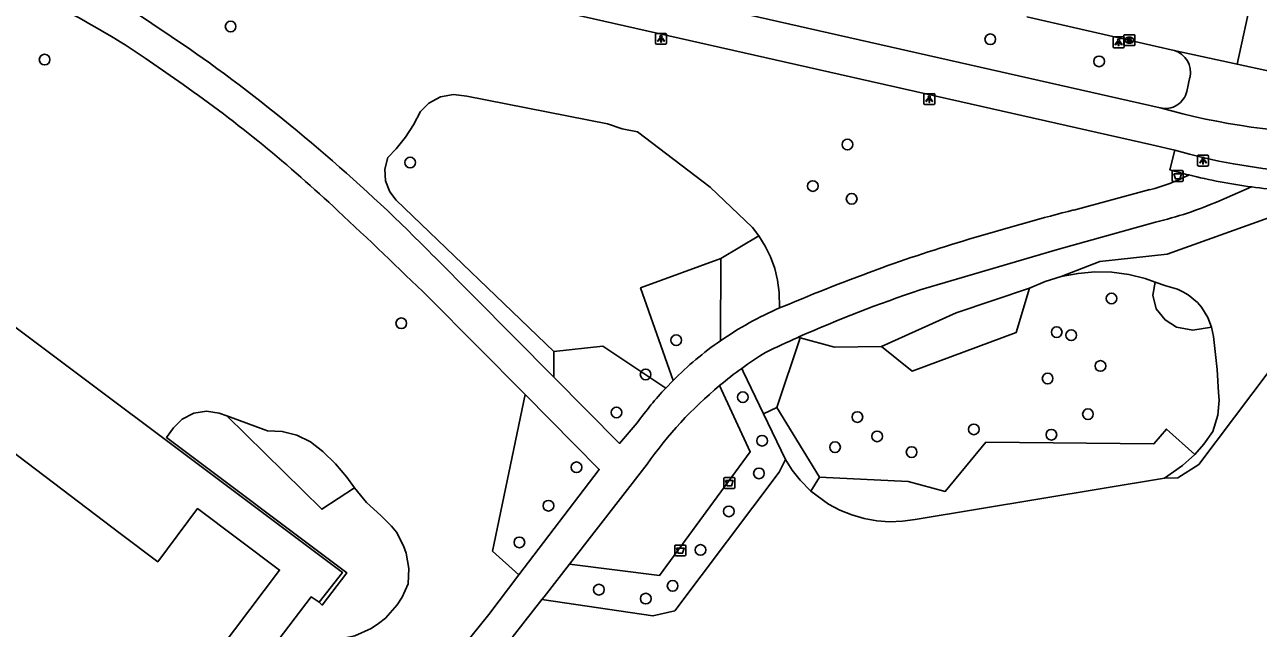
# Model space of a CAD drawing. Extents: x 160356 to 161355, y 381727 to 382845.
# Drawn here: x 161115.9 to 161228.8, y 382145.1 to 382200.4 of the extents above; entities that cross this region are included whole.
import ezdxf

# ---------------------------------------------------------------- set-up
doc = ezdxf.new("R2010")
doc.units = 0
for name, color, linetype in [('IMGEO_Afvalbak', 7, 'Continuous'), ('IMGEO_Boom', 7, 'Continuous'), ('IMGEO_Fietspad_gesloten', 7, 'Continuous'), ('IMGEO_Groenvoorziening', 7, 'Continuous'), ('IMGEO_Kolk', 7, 'Continuous'), ('IMGEO_Lichtpunt', 7, 'Continuous'), ('IMGEO_Pand', 7, 'Continuous'), ('IMGEO_Rijbaan_lokaal_gesloten', 7, 'Continuous'), ('IMGEO_Rijbaan_lokaal_open', 7, 'Continuous'), ('IMGEO_Voetpad_gesloten', 7, 'Continuous'), ('IMGEO_Voetpad_halfverhard', 7, 'Continuous'), ('IMGEO_Voetpad_open', 7, 'Continuous')]:
    doc.layers.add(name, color=color, linetype=linetype)

msp = doc.modelspace()

# ---------------------------------------------------------------- linework, layer by layer
at = {"layer": 'IMGEO_Afvalbak'}
for p, q in [((161220.93, 382186.12), (161220.93, 382186.92)), ((161220.93, 382186.92), (161220.93, 382186.12)), ((161221.03, 382187.02), (161221.82, 382187.02)), ((161221.82, 382187.02), (161221.03, 382187.02)), ((161221.82, 382186.02), (161221.03, 382186.02)), ((161221.03, 382186.02), (161221.82, 382186.02)), ((161221.92, 382186.92), (161221.92, 382186.12)), ((161221.92, 382186.12), (161221.92, 382186.92)), ((161179.99, 382158.91), (161180.78, 382158.91)), ((161180.78, 382158.91), (161179.99, 382158.91)), ((161179.89, 382158.01), (161179.89, 382158.81)), ((161179.89, 382158.81), (161179.89, 382158.01)), ((161180.78, 382157.91), (161179.99, 382157.91)), ((161179.99, 382157.91), (161180.78, 382157.91)), ((161180.88, 382158.81), (161180.88, 382158.01)), ((161180.88, 382158.01), (161180.88, 382158.81)), ((161175.4, 382151.83), (161175.4, 382152.63)), ((161175.4, 382152.63), (161175.4, 382151.83)), ((161175.5, 382152.73), (161176.29, 382152.73)), ((161176.29, 382152.73), (161175.5, 382152.73)), ((161176.39, 382152.63), (161176.39, 382151.83)), ((161176.39, 382151.83), (161176.39, 382152.63)), ((161176.29, 382151.73), (161175.5, 382151.73)), ((161175.5, 382151.73), (161176.29, 382151.73))]:
    msp.add_line(p, q, dxfattribs=at)
for points in [[(161221.07, 382186.73), (161221.78, 382186.73), (161221.63, 382186.26), (161221.22, 382186.26), (161221.07, 382186.73)], [(161180.03, 382158.63), (161180.73, 382158.63), (161180.59, 382158.16), (161180.18, 382158.16), (161180.03, 382158.63)], [(161175.55, 382152.44), (161176.25, 382152.44), (161176.1, 382151.97), (161175.69, 382151.97), (161175.55, 382152.44)]]:
    msp.add_lwpolyline(points, dxfattribs=at)
for centre, start, end in [((161221.03, 382186.92), 90, 180), ((161221.03, 382186.92), 90, 180), ((161221.03, 382186.12), 180, 270), ((161221.03, 382186.12), 180, 270), ((161221.82, 382186.92), 0, 90), ((161221.82, 382186.92), 360, 90), ((161221.82, 382186.12), 270, 0), ((161221.82, 382186.12), 270, 0), ((161179.99, 382158.81), 90, 180), ((161179.99, 382158.81), 90, 180), ((161180.78, 382158.81), 0, 90), ((161180.78, 382158.81), 360, 90), ((161179.99, 382158.01), 180, 270), ((161179.99, 382158.01), 180, 270), ((161180.78, 382158.01), 270, 0), ((161180.78, 382158.01), 270, 0), ((161175.5, 382152.63), 90, 180), ((161175.5, 382152.63), 90, 180), ((161176.29, 382152.63), 0, 90), ((161176.29, 382152.63), 360, 90), ((161175.5, 382151.83), 180, 270), ((161175.5, 382151.83), 180, 270), ((161176.29, 382151.83), 270, 0), ((161176.29, 382151.83), 270, 0)]:
    msp.add_arc(centre, 0.1, start, end, dxfattribs=at)
at = {"layer": 'IMGEO_Boom'}
for centre in [(161134.73, 382200.22), (161204.27, 382199.05), (161117.7, 382197.19), (161214.23, 382197.03), (161191.19, 382189.41), (161151.16, 382187.76), (161188.02, 382185.61), (161191.58, 382184.44), (161215.36, 382175.31), (161150.35, 382173.04), (161210.35, 382172.23), (161175.52, 382171.49), (161211.68, 382171.95), (161214.35, 382169.13), (161172.72, 382168.35), (161209.52, 382167.98), (161181.62, 382166.27), (161170.05, 382164.87), (161192.1, 382164.45), (161213.21, 382164.71), (161202.76, 382163.32), (161183.38, 382162.28), (161193.91, 382162.68), (161209.86, 382162.83), (161190.06, 382161.69), (161197.07, 382161.24), (161166.39, 382159.85), (161183.09, 382159.29), (161163.82, 382156.33), (161180.34, 382155.81), (161161.16, 382152.97), (161177.74, 382152.28), (161168.44, 382148.64), (161175.19, 382148.99), (161172.73, 382147.82)]:
    msp.add_circle(centre, 0.489, dxfattribs=at)
at = {"layer": 'IMGEO_Fietspad_gesloten'}
for points in [[(161219.82, 382192.78), (161135.28, 382211.93)], [(161126.58, 382210.3), (161219.05, 382189.38), (161221.17, 382188.9)]]:
    msp.add_lwpolyline(points, dxfattribs=at)
for centre, radius, start, end in [((161236.08, 382240.78), 53.99, 253.9742, 300.2101), ((161236.99, 382253.56), 63.17, 254.2284, 269.6765)]:
    msp.add_arc(centre, radius, start, end, dxfattribs=at)
at = {"layer": 'IMGEO_Groenvoorziening'}
for points in [[(161164.32, 382170.45), (161149.89, 382184.33), (161149.29, 382185.09), (161148.9, 382186.1), (161148.83, 382187.17), (161149.11, 382188.22), (161149.89, 382189.02), (161150.74, 382190.08), (161151.48, 382191.22), (161152.1, 382192.43), (161152.86, 382193.19), (161153.93, 382193.77), (161155.14, 382193.99), (161156.35, 382193.83), (161169.22, 382191.31), (161170.58, 382190.84), (161171.98, 382190.56), (161178.64, 382185.5), (161182.51, 382181.82), (161183.08, 382181.06)], [(161233.86, 382183.92), (161229.83, 382182.73), (161220.47, 382179.38), (161214.3, 382178.71), (161210.77, 382177.32)], [(161179.6, 382178.96), (161183.08, 382181.06)], [(161183.08, 382181.06), (161183.67, 382180.11), (161184.16, 382179.11), (161184.54, 382178.06), (161184.8, 382176.98), (161184.95, 382175.87), (161184.98, 382174.44)], [(161175.24, 382167.8), (161172.25, 382176.28), (161179.6, 382178.96)], [(161179.6, 382178.96), (161179.57, 382171.43)], [(161220.21, 382158.86), (161221.43, 382158.89), (161223.35, 382160.1), (161229.88, 382168.79), (161235.23, 382178.64)], [(161207.85, 382176.27), (161209.29, 382176.87), (161210.77, 382177.32)], [(161210.77, 382177.32), (161212.3, 382177.61), (161213.85, 382177.74), (161215.41, 382177.71), (161216.95, 382177.51), (161218.46, 382177.15), (161219.37, 382176.82)], [(161194.3, 382170.9), (161201.14, 382174), (161207.85, 382176.27)], [(161207.85, 382176.27), (161206.63, 382172.19), (161197.11, 382168.64), (161194.3, 382170.9)], [(161224.51, 382172.67), (161222.8, 382172.41), (161221.3, 382172.67), (161220.27, 382173.34), (161219.45, 382174.37), (161219.14, 382175.61), (161219.37, 382176.82)], [(161219.37, 382176.82), (161220.34, 382176.47), (161221.4, 382176.16), (161221.9, 382175.93), (161222.38, 382175.65), (161223.23, 382174.93), (161223.59, 382174.52), (161224.18, 382173.58), (161224.51, 382172.67)], [(161224.51, 382172.67), (161224.69, 382171.84), (161225.05, 382168.82), (161225.16, 382166.69), (161225.21, 382166), (161225.1, 382164.61), (161224.64, 382163.12), (161223.83, 382161.98), (161222.98, 382161.02)], [(161184.72, 382165.34), (161186.87, 382171.7)], [(161186.67, 382171.76), (161186.87, 382171.7)], [(161186.87, 382171.7), (161190.01, 382170.86), (161194.3, 382170.9)], [(161164.31, 382168.11), (161164.32, 382170.45)], [(161164.32, 382170.45), (161168.8, 382170.95), (161174.57, 382167.11)], [(161183.5, 382164.75), (161181.66, 382168.61), (161181.51, 382168.91)], [(161161.68, 382166.51), (161158.71, 382152.17), (161161.11, 382149.99)], [(161142.83, 382147.48), (161143.11, 382147.23), (161145.37, 382150.17), (161128.86, 382162.59), (161129.49, 382163.45), (161130.3, 382164.26), (161131.35, 382164.8), (161132.51, 382164.98), (161133.67, 382164.8), (161134.37, 382164.55)], [(161134.37, 382164.55), (161138.09, 382163.18), (161139.46, 382163.13), (161140.8, 382162.79), (161142.03, 382162.18), (161143.16, 382161.28), (161144.33, 382160.17), (161145.37, 382158.95), (161146.06, 382157.97)], [(161134.37, 382164.55), (161143.07, 382156), (161146.06, 382157.97)], [(161183.5, 382164.75), (161184.72, 382165.34)], [(161185.51, 382160.56), (161183.5, 382164.75)], [(161184.72, 382165.34), (161188.63, 382158.94)], [(161188.63, 382158.94), (161196.76, 382158.55), (161200.14, 382157.64), (161203.87, 382162.14), (161219.25, 382162.01), (161220.39, 382163.35), (161222.98, 382161.02)], [(161163.23, 382147.74), (161173.39, 382146.23), (161175.39, 382146.7), (161184.94, 382159.41), (161185.51, 382160.56)], [(161187.85, 382157.67), (161186.86, 382158.66), (161186.14, 382159.57), (161185.51, 382160.56)], [(161222.98, 382161.02), (161221.86, 382160.01), (161220.21, 382158.86)], [(161187.85, 382157.67), (161188.63, 382158.94)], [(161146.06, 382157.97), (161147.18, 382156.61), (161148.49, 382155.42), (161149.47, 382154.46), (161149.9, 382153.9), (161150.56, 382152.65), (161150.79, 382151.98), (161151.04, 382150.59), (161150.99, 382149.17), (161150.42, 382147.95), (161149.98, 382147.26), (161148.9, 382146.04), (161148.27, 382145.53), (161147.59, 382145.08), (161146.1, 382144.41), (161144.51, 382144.07), (161141.17, 382138.19)], [(161220.21, 382158.86), (161197.39, 382155.06), (161196.23, 382154.9), (161195.05, 382154.86), (161193.88, 382154.95), (161192.72, 382155.16), (161191.59, 382155.48), (161190.5, 382155.93), (161189.46, 382156.48), (161187.85, 382157.67)]]:
    msp.add_lwpolyline(points, dxfattribs=at)
at = {"layer": 'IMGEO_Kolk'}
for p, q in [((161216.5, 382198.54), (161216.5, 382199.39)), ((161216.58, 382199.47), (161217.43, 382199.47)), ((161217.43, 382198.47), (161216.58, 382198.47)), ((161216.99, 382199.25), (161217.02, 382199.25)), ((161217.01, 382198.69), (161216.99, 382198.69)), ((161217.5, 382199.39), (161217.5, 382198.54))]:
    msp.add_line(p, q, dxfattribs=at)
for points in [[(161216.5, 382198.54), (161216.5, 382199.39)], [(161216.58, 382199.47), (161217.43, 382199.47)], [(161217.43, 382198.47), (161216.58, 382198.47)], [(161216.82, 382199.17), (161216.95, 382199.17), (161216.95, 382199.02), (161217.08, 382199.17), (161217.24, 382199.17), (161217.1, 382199.02), (161217.25, 382198.77), (161217.1, 382198.77), (161217.01, 382198.93), (161216.95, 382198.86), (161216.95, 382198.77), (161216.82, 382198.77), (161216.82, 382199.17)], [(161217.5, 382199.39), (161217.5, 382198.54)]]:
    msp.add_lwpolyline(points, dxfattribs=at)
for centre, start, end in [((161216.58, 382199.39), 91.552, 178.448), ((161216.58, 382199.39), 91.552, 178.448), ((161216.58, 382198.54), 181.552, 268.448), ((161216.58, 382198.54), 181.552, 268.448), ((161217.43, 382199.39), 1.552, 88.448), ((161217.43, 382199.39), 1.552, 88.448), ((161217.43, 382198.54), 271.552, 358.448), ((161217.43, 382198.54), 271.552, 358.448)]:
    msp.add_arc(centre, 0.0765, start, end, dxfattribs=at)
for centre, major_axis, ratio, start_param, end_param in [((161216.99, 382198.97), (-0.387, 0.002), 0.722429, 4.712389, 7.853982), ((161217.01, 382198.97), (-0.39, 0.002), 0.717154, 1.570796, 4.712389)]:
    msp.add_ellipse(centre, major_axis=major_axis, ratio=ratio, start_param=start_param, end_param=end_param, dxfattribs=at)
at = {"layer": 'IMGEO_Lichtpunt'}
for p, q in [((161174.53, 382199.59), (161173.73, 382199.59)), ((161174.53, 382199.59), (161173.73, 382199.59)), ((161173.63, 382199.49), (161173.63, 382198.69)), ((161173.63, 382199.49), (161173.63, 382198.69)), ((161173.73, 382198.59), (161174.53, 382198.59)), ((161173.73, 382198.59), (161174.53, 382198.59)), ((161174.63, 382198.69), (161174.63, 382199.49)), ((161174.63, 382198.69), (161174.63, 382199.49)), ((161215.52, 382199.17), (161215.52, 382198.37)), ((161215.52, 382199.17), (161215.52, 382198.37)), ((161216.42, 382199.27), (161215.61, 382199.27)), ((161216.42, 382199.27), (161215.61, 382199.27)), ((161216.51, 382198.37), (161216.51, 382199.17)), ((161216.51, 382198.37), (161216.51, 382199.17)), ((161215.61, 382198.27), (161216.42, 382198.27)), ((161215.61, 382198.27), (161216.42, 382198.27)), ((161198.18, 382193.98), (161198.18, 382193.17)), ((161198.18, 382193.98), (161198.18, 382193.17)), ((161199.09, 382194.07), (161198.28, 382194.07)), ((161199.09, 382194.07), (161198.28, 382194.07)), ((161199.18, 382193.17), (161199.18, 382193.98)), ((161199.18, 382193.17), (161199.18, 382193.98)), ((161198.28, 382193.08), (161199.09, 382193.08)), ((161198.28, 382193.08), (161199.09, 382193.08)), ((161223.25, 382188.35), (161223.25, 382187.54)), ((161223.25, 382188.35), (161223.25, 382187.54)), ((161224.15, 382188.44), (161223.34, 382188.44)), ((161224.15, 382188.44), (161223.34, 382188.44)), ((161224.25, 382187.54), (161224.25, 382188.35)), ((161224.25, 382187.54), (161224.25, 382188.35)), ((161223.34, 382187.44), (161224.15, 382187.44)), ((161223.34, 382187.44), (161224.15, 382187.44))]:
    msp.add_line(p, q, dxfattribs=at)
for points in [[(161174.01, 382199.16), (161174.05, 382199.13), (161173.86, 382198.87), (161173.82, 382198.89), (161174.01, 382199.16)], [(161174.11, 382199.11), (161174.16, 382199.11), (161174.16, 382198.79), (161174.11, 382198.79), (161174.11, 382199.11)], [(161174.22, 382199.13), (161174.26, 382199.16), (161174.44, 382198.89), (161174.41, 382198.87), (161174.22, 382199.13)], [(161215.89, 382198.84), (161215.93, 382198.81), (161215.74, 382198.55), (161215.7, 382198.57), (161215.89, 382198.84)], [(161215.99, 382198.79), (161216.04, 382198.79), (161216.04, 382198.47), (161215.99, 382198.47), (161215.99, 382198.79)], [(161216.1, 382198.81), (161216.14, 382198.84), (161216.33, 382198.57), (161216.29, 382198.55), (161216.1, 382198.81)], [(161198.56, 382193.64), (161198.6, 382193.62), (161198.41, 382193.35), (161198.37, 382193.38), (161198.56, 382193.64)], [(161198.66, 382193.6), (161198.71, 382193.6), (161198.71, 382193.27), (161198.66, 382193.27), (161198.66, 382193.6)], [(161198.77, 382193.62), (161198.81, 382193.64), (161198.99, 382193.38), (161198.96, 382193.35), (161198.77, 382193.62)], [(161223.62, 382188.01), (161223.66, 382187.98), (161223.47, 382187.72), (161223.44, 382187.75), (161223.62, 382188.01)], [(161223.72, 382187.96), (161223.77, 382187.96), (161223.77, 382187.64), (161223.72, 382187.64), (161223.72, 382187.96)], [(161223.83, 382187.98), (161223.87, 382188.01), (161224.06, 382187.75), (161224.02, 382187.72), (161223.83, 382187.98)]]:
    msp.add_lwpolyline(points, dxfattribs=at)
for centre in [(161174.13, 382199.29), (161216.02, 382198.97), (161198.68, 382193.78), (161223.75, 382188.14)]:
    msp.add_circle(centre, 0.0994, dxfattribs=at)
for centre, start, end in [((161173.73, 382199.49), 90, 180), ((161173.73, 382199.49), 90, 180), ((161174.53, 382199.49), 0, 90), ((161174.53, 382199.49), 0, 90), ((161173.73, 382198.69), 180, 270), ((161173.73, 382198.69), 180, 270), ((161174.53, 382198.69), 270, 0), ((161174.53, 382198.69), 270, 360), ((161215.61, 382199.17), 90, 180), ((161215.61, 382199.17), 90, 180), ((161216.42, 382199.17), 0, 90), ((161216.42, 382199.17), 0, 90), ((161215.61, 382198.37), 180, 270), ((161215.61, 382198.37), 180, 270), ((161216.42, 382198.37), 270, 0), ((161216.42, 382198.37), 270, 360), ((161198.28, 382193.98), 90, 180), ((161198.28, 382193.98), 90, 180), ((161199.09, 382193.98), 0, 90), ((161199.09, 382193.98), 0, 90), ((161198.28, 382193.17), 180, 270), ((161198.28, 382193.17), 180, 270), ((161199.09, 382193.17), 270, 0), ((161199.09, 382193.17), 270, 360), ((161223.34, 382188.35), 90, 180), ((161223.34, 382188.35), 90, 180), ((161224.15, 382188.35), 0, 90), ((161224.15, 382188.35), 0, 90), ((161223.34, 382187.54), 180, 270), ((161223.34, 382187.54), 180, 270), ((161224.15, 382187.54), 270, 0), ((161224.15, 382187.54), 270, 360)]:
    msp.add_arc(centre, 0.0946, start, end, dxfattribs=at)
at = {"layer": 'IMGEO_Pand'}
msp.add_lwpolyline([(161110.74, 382164.31), (161124.62, 382153.78), (161128.05, 382151.19), (161131.71, 382156.07), (161139.21, 382150.44), (161129.55, 382137.62)], dxfattribs=at)
at = {"layer": 'IMGEO_Rijbaan_lokaal_gesloten'}
for points in [[(161228.24, 382203.09), (161226.87, 382196.78)], [(161226.87, 382196.78), (161232.65, 382195.52)]]:
    msp.add_lwpolyline(points, dxfattribs=at)
at = {"layer": 'IMGEO_Rijbaan_lokaal_open'}
for points in [[(161207.62, 382201.1), (161221.11, 382198.03)], [(161221.11, 382198.03), (161226.87, 382196.78)]]:
    msp.add_lwpolyline(points, dxfattribs=at)
at = {"layer": 'IMGEO_Voetpad_gesloten'}
for points in [[(161126.9, 382197.31), (161130.37, 382194.91)], [(161218.86, 382185.28), (161211.93, 382183.41)], [(161225.19, 382184.23), (161228.19, 382185.53)], [(161197.84, 382176.09), (161210.43, 382179.8), (161219.39, 382182.29)], [(161164.31, 382168.11), (161153.32, 382179.19)], [(161152.83, 382175.44), (161161.68, 382166.51)], [(161185.85, 382174.8), (161184.98, 382174.44)], [(161171.95, 382163.92), (161170.34, 382162.04), (161164.31, 382168.11)], [(161175.24, 382167.8), (161174.57, 382167.11)], [(161161.68, 382166.51), (161168.47, 382159.65), (161161.11, 382149.99)], [(161165.75, 382150.97), (161172.85, 382160.13)], [(161161.11, 382149.99), (161158.35, 382146.37), (161149.59, 382135.48)], [(161163.23, 382147.74), (161163.43, 382147.99), (161165.75, 382150.97)], [(161150.88, 382132.31), (161158.99, 382142.31), (161163.23, 382147.74)]]:
    msp.add_lwpolyline(points, dxfattribs=at)
for centre, radius, start, end in [((161020.07, 382038.39), 194.49, 54.5786, 57.9324), ((161090.34, 382144.27), 64.42, 55.4211, 63.2544), ((161035.52, 382063.3), 165.25, 44.5357, 53.941), ((161055.62, 382088.9), 129.72, 46.7199, 54.8106), ((161214.19, 382203.17), 18.5, 284.6103, 296.5332), ((161236, 382242.04), 57.05, 256.2611, 262.1308), ((161211.18, 382216.44), 35.12, 283.5189, 293.5052), ((160773.24, 381785.25), 544.37, 45.7887, 46.9935), ((161267.79, 381964.95), 225.5, 104.3444, 108.8588), ((161257.6, 382004.46), 184.83, 109.8288, 112.8442), ((161236.38, 382060.24), 122.09, 108.3983, 114.0235), ((161197.41, 382145.76), 31.26, 113.4253, 124.7953), ((161197.47, 382145.65), 31.39, 124.7817, 135.1099), ((161238.47, 382055.77), 127.02, 114.0659, 115.5547), ((161203.9, 382138.05), 38.12, 122.0397, 125.9617), ((161204.11, 382137.8), 38.45, 125.9946, 129.8181), ((161197.79, 382145.4), 31.79, 136.9318, 144.3681), ((161203.73, 382138.32), 37.81, 129.8866, 144.772)]:
    msp.add_arc(centre, radius, start, end, dxfattribs=at)
at = {"layer": 'IMGEO_Voetpad_halfverhard'}
msp.add_lwpolyline([(161179.49, 382167.34), (161182.3, 382161.25), (161174, 382149.95), (161165.75, 382150.97)], dxfattribs=at)
at = {"layer": 'IMGEO_Voetpad_open'}
for points in [[(161222.25, 382194.27), (161222.54, 382195.58)], [(161221.17, 382188.9), (161220.7, 382187.09)], [(161106.63, 382178.93), (161144.96, 382150.22), (161142.83, 382147.48)], [(161132.55, 382135.44), (161142.09, 382147.97), (161142.83, 382147.48)]]:
    msp.add_lwpolyline(points, dxfattribs=at)
for centre, radius, start, end in [((161220.49, 382196.02), 2.11, 347.7065, 72.6527), ((161220.3, 382194.73), 2.01, 256.3272, 346.8747), ((161236.28, 382242.89), 57.94, 254.3994, 256.1999), ((161236.04, 382243.05), 58.05, 262.2371, 267.9821)]:
    msp.add_arc(centre, radius, start, end, dxfattribs=at)

doc.saveas('drawing.dxf')
